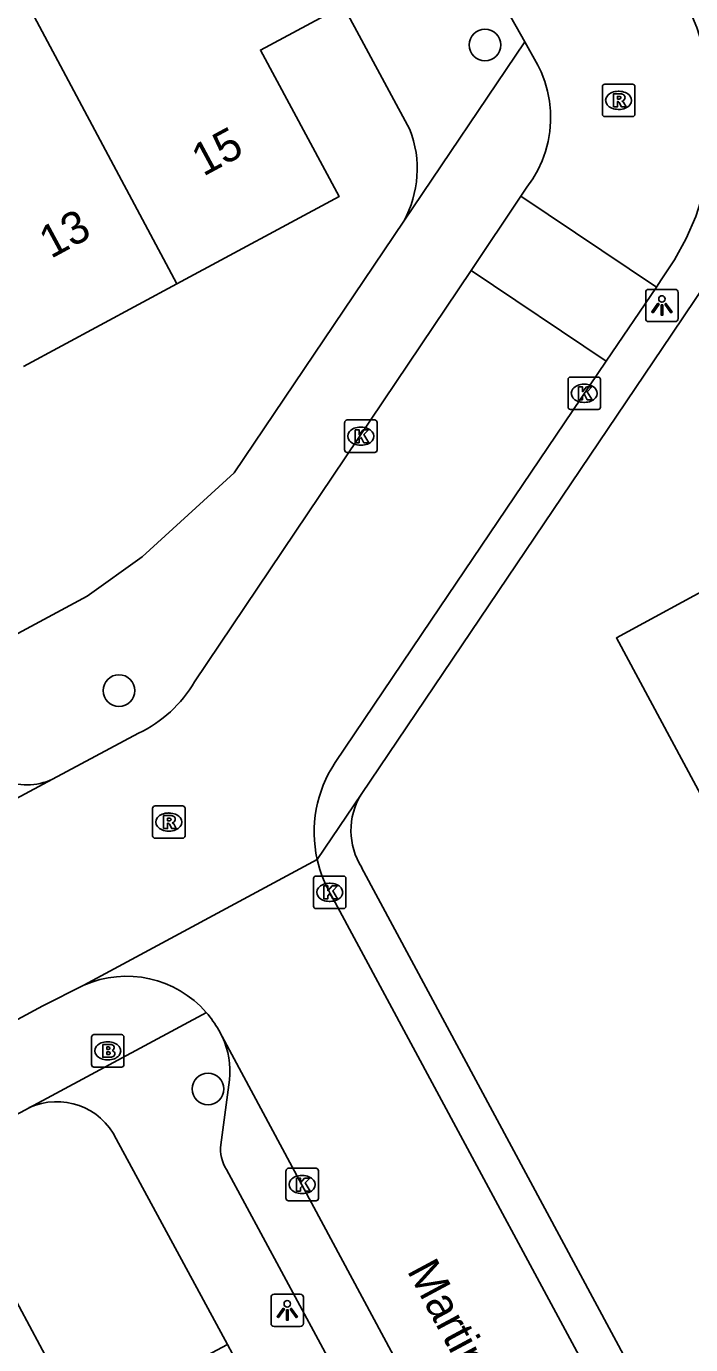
# Model space of a CAD drawing. Extents: x 157793 to 159380, y 380882 to 382313.
# Drawn here: x 158971.15 to 158991.65, y 381887.69 to 381928.35 of the extents above; entities that cross this region are included whole.
import ezdxf

# ---------------------------------------------------------------- set-up
doc = ezdxf.new("R2010")
doc.units = 0
for name, color, linetype in [('IMGEO_Boom', 7, 'Continuous'), ('IMGEO_Brandkraan', 7, 'Continuous'), ('IMGEO_Kolk', 7, 'Continuous'), ('IMGEO_Lichtpunt', 7, 'Continuous'), ('IMGEO_Openbare_ruimte_label', 7, 'Continuous'), ('IMGEO_Pand', 7, 'Continuous'), ('IMGEO_Pand_nummerreeks', 7, 'Continuous'), ('IMGEO_Rijbaan_lokaal_open', 7, 'Continuous'), ('IMGEO_Rioolput', 7, 'Continuous'), ('IMGEO_Voetpad_open', 7, 'Continuous')]:
    doc.layers.add(name, color=color, linetype=linetype)

msp = doc.modelspace()

# ---------------------------------------------------------------- linework, layer by layer
at = {"layer": 'IMGEO_Boom'}
for centre in [(158985.298, 381927.775), (158974.005, 381907.861), (158976.753, 381895.573)]:
    msp.add_circle(centre, 0.489, dxfattribs=at)
at = {"layer": 'IMGEO_Brandkraan'}
for p, q in [((158973.158, 381896.323), (158973.158, 381897.175)), ((158973.233, 381897.249), (158974.085, 381897.249)), ((158973.646, 381897.029), (158973.671, 381897.029)), ((158974.159, 381897.175), (158974.159, 381896.323)), ((158974.085, 381896.249), (158973.233, 381896.249)), ((158973.669, 381896.469), (158973.644, 381896.469))]:
    msp.add_line(p, q, dxfattribs=at)
for points in [[(158973.158, 381896.323), (158973.158, 381897.175)], [(158973.233, 381897.249), (158974.085, 381897.249)], [(158973.506, 381896.949), (158973.506, 381896.549), (158973.719, 381896.549)], [(158973.737, 381896.949), (158973.506, 381896.949)], [(158974.159, 381897.175), (158974.159, 381896.323)], [(158973.685, 381896.868), (158973.631, 381896.868), (158973.631, 381896.792)], [(158973.631, 381896.792), (158973.684, 381896.792)], [(158973.693, 381896.716), (158973.631, 381896.716), (158973.631, 381896.635)], [(158973.631, 381896.635), (158973.693, 381896.635)], [(158974.085, 381896.249), (158973.233, 381896.249)]]:
    msp.add_lwpolyline(points, dxfattribs=at)
for centre, radius, start, end in [((158973.235, 381897.173), 0.0765, 91.552, 178.448), ((158973.235, 381897.173), 0.0765, 91.552, 178.448), ((158973.741, 381896.804), 0.145, 59.4692, 91.5367), ((158973.766, 381896.851), 0.0922, 285.5137, 58.1501), ((158974.083, 381897.173), 0.0765, 1.552, 88.448), ((158974.083, 381897.173), 0.0765, 1.552, 88.448), ((158973.686, 381896.83), 0.0379, 267.8285, 90.9355), ((158973.694, 381896.675), 0.0404, 269.8759, 90.5077), ((158973.725, 381896.8), 0.251, 268.6676, 293.5347), ((158973.771, 381896.659), 0.105, 301.3115, 78.989), ((158973.235, 381896.325), 0.0765, 181.552, 268.448), ((158973.235, 381896.325), 0.0765, 181.552, 268.448), ((158974.083, 381896.325), 0.0765, 271.552, 358.448), ((158974.083, 381896.325), 0.0765, 271.552, 358.448)]:
    msp.add_arc(centre, radius, start, end, dxfattribs=at)
for centre, major_axis, ratio, start_param, end_param in [((158973.645, 381896.749), (-0.387, 0.002), 0.722429, 4.712389, 7.853982), ((158973.67, 381896.749), (-0.39, 0.002), 0.717154, 1.570796, 4.712389)]:
    msp.add_ellipse(centre, major_axis=major_axis, ratio=ratio, start_param=start_param, end_param=end_param, dxfattribs=at)
at = {"layer": 'IMGEO_Kolk'}
for p, q in [((158987.862, 381916.604), (158987.862, 381917.456)), ((158987.937, 381917.53), (158988.789, 381917.53)), ((158988.35, 381917.31), (158988.375, 381917.31)), ((158988.863, 381917.456), (158988.863, 381916.604)), ((158988.789, 381916.53), (158987.937, 381916.53)), ((158988.373, 381916.75), (158988.348, 381916.75)), ((158980.969, 381915.281), (158980.969, 381916.133)), ((158981.044, 381916.207), (158981.896, 381916.207)), ((158981.97, 381916.133), (158981.97, 381915.281)), ((158981.457, 381915.987), (158981.482, 381915.987)), ((158981.48, 381915.427), (158981.455, 381915.427)), ((158981.896, 381915.207), (158981.044, 381915.207)), ((158980.008, 381901.212), (158980.008, 381902.064)), ((158980.083, 381902.138), (158980.935, 381902.138)), ((158980.496, 381901.918), (158980.521, 381901.918)), ((158981.009, 381902.064), (158981.009, 381901.212)), ((158980.935, 381901.138), (158980.083, 381901.138)), ((158980.519, 381901.358), (158980.494, 381901.358)), ((158979.159, 381892.199), (158979.159, 381893.051)), ((158979.234, 381893.125), (158980.086, 381893.125)), ((158979.647, 381892.905), (158979.672, 381892.905)), ((158980.16, 381893.051), (158980.16, 381892.199)), ((158980.086, 381892.125), (158979.234, 381892.125)), ((158979.67, 381892.345), (158979.645, 381892.345))]:
    msp.add_line(p, q, dxfattribs=at)
for points in [[(158987.862, 381916.604), (158987.862, 381917.456)], [(158987.937, 381917.53), (158988.789, 381917.53)], [(158988.863, 381917.456), (158988.863, 381916.604)], [(158988.183, 381917.23), (158988.306, 381917.23), (158988.306, 381917.079), (158988.436, 381917.23), (158988.6, 381917.23), (158988.454, 381917.079), (158988.607, 381916.83), (158988.455, 381916.83), (158988.37, 381916.994), (158988.306, 381916.927), (158988.306, 381916.83), (158988.183, 381916.83), (158988.183, 381917.23)], [(158988.789, 381916.53), (158987.937, 381916.53)], [(158980.969, 381915.281), (158980.969, 381916.133)], [(158981.044, 381916.207), (158981.896, 381916.207)], [(158981.97, 381916.133), (158981.97, 381915.281)], [(158981.29, 381915.907), (158981.413, 381915.907), (158981.413, 381915.756), (158981.543, 381915.907), (158981.707, 381915.907), (158981.561, 381915.756), (158981.714, 381915.507), (158981.562, 381915.507), (158981.477, 381915.671), (158981.413, 381915.604), (158981.413, 381915.507), (158981.29, 381915.507), (158981.29, 381915.907)], [(158981.896, 381915.207), (158981.044, 381915.207)], [(158980.008, 381901.212), (158980.008, 381902.064)], [(158980.083, 381902.138), (158980.935, 381902.138)], [(158980.329, 381901.838), (158980.452, 381901.838), (158980.452, 381901.687), (158980.582, 381901.838), (158980.746, 381901.838), (158980.6, 381901.687), (158980.753, 381901.438), (158980.601, 381901.438), (158980.516, 381901.602), (158980.452, 381901.535), (158980.452, 381901.438), (158980.329, 381901.438), (158980.329, 381901.838)], [(158981.009, 381902.064), (158981.009, 381901.212)], [(158980.935, 381901.138), (158980.083, 381901.138)], [(158979.159, 381892.199), (158979.159, 381893.051)], [(158979.234, 381893.125), (158980.086, 381893.125)], [(158980.16, 381893.051), (158980.16, 381892.199)], [(158979.48, 381892.825), (158979.603, 381892.825), (158979.603, 381892.674), (158979.733, 381892.825), (158979.897, 381892.825), (158979.751, 381892.674), (158979.904, 381892.425), (158979.752, 381892.425), (158979.667, 381892.589), (158979.603, 381892.522), (158979.603, 381892.425), (158979.48, 381892.425), (158979.48, 381892.825)], [(158980.086, 381892.125), (158979.234, 381892.125)]]:
    msp.add_lwpolyline(points, dxfattribs=at)
for centre, start, end in [((158987.939, 381917.454), 91.552, 178.448), ((158987.939, 381917.454), 91.552, 178.448), ((158988.787, 381917.454), 1.552, 88.448), ((158988.787, 381917.454), 1.552, 88.448), ((158987.939, 381916.606), 181.552, 268.448), ((158987.939, 381916.606), 181.552, 268.448), ((158988.787, 381916.606), 271.552, 358.448), ((158988.787, 381916.606), 271.552, 358.448), ((158981.046, 381916.131), 91.552, 178.448), ((158981.046, 381916.131), 91.552, 178.448), ((158981.894, 381916.131), 1.552, 88.448), ((158981.894, 381916.131), 1.552, 88.448), ((158981.046, 381915.283), 181.552, 268.448), ((158981.046, 381915.283), 181.552, 268.448), ((158981.894, 381915.283), 271.552, 358.448), ((158981.894, 381915.283), 271.552, 358.448), ((158980.085, 381902.062), 91.552, 178.448), ((158980.085, 381902.062), 91.552, 178.448), ((158980.933, 381902.062), 1.552, 88.448), ((158980.933, 381902.062), 1.552, 88.448), ((158980.085, 381901.214), 181.552, 268.448), ((158980.085, 381901.214), 181.552, 268.448), ((158980.933, 381901.214), 271.552, 358.448), ((158980.933, 381901.214), 271.552, 358.448), ((158979.236, 381893.049), 91.552, 178.448), ((158979.236, 381893.049), 91.552, 178.448), ((158980.084, 381893.049), 1.552, 88.448), ((158980.084, 381893.049), 1.552, 88.448), ((158979.236, 381892.201), 181.552, 268.448), ((158979.236, 381892.201), 181.552, 268.448), ((158980.084, 381892.201), 271.552, 358.448), ((158980.084, 381892.201), 271.552, 358.448)]:
    msp.add_arc(centre, 0.0765, start, end, dxfattribs=at)
for centre, major_axis, ratio, start_param, end_param in [((158988.349, 381917.03), (-0.387, 0.002), 0.722429, 4.712389, 7.853982), ((158988.374, 381917.03), (-0.39, 0.002), 0.717154, 1.570796, 4.712389), ((158981.456, 381915.707), (-0.387, 0.002), 0.722429, 4.712389, 7.853982), ((158981.481, 381915.707), (-0.39, 0.002), 0.717154, 1.570796, 4.712389), ((158980.495, 381901.638), (-0.387, 0.002), 0.722429, 4.712389, 7.853982), ((158980.52, 381901.638), (-0.39, 0.002), 0.717154, 1.570796, 4.712389), ((158979.646, 381892.625), (-0.387, 0.002), 0.722429, 4.712389, 7.853982), ((158979.671, 381892.625), (-0.39, 0.002), 0.717154, 1.570796, 4.712389)]:
    msp.add_ellipse(centre, major_axis=major_axis, ratio=ratio, start_param=start_param, end_param=end_param, dxfattribs=at)
at = {"layer": 'IMGEO_Lichtpunt'}
for p, q in [((158990.26, 381920.142), (158990.26, 381919.335)), ((158990.26, 381920.142), (158990.26, 381919.335)), ((158991.162, 381920.237), (158990.354, 381920.237)), ((158991.162, 381920.237), (158990.354, 381920.237)), ((158991.256, 381919.335), (158991.256, 381920.142)), ((158991.256, 381919.335), (158991.256, 381920.142)), ((158990.354, 381919.241), (158991.162, 381919.241)), ((158990.354, 381919.241), (158991.162, 381919.241)), ((158979.601, 381889.241), (158978.793, 381889.241)), ((158979.601, 381889.241), (158978.793, 381889.241)), ((158978.699, 381889.146), (158978.699, 381888.339)), ((158978.699, 381889.146), (158978.699, 381888.339)), ((158979.695, 381888.339), (158979.695, 381889.146)), ((158979.695, 381888.339), (158979.695, 381889.146)), ((158978.793, 381888.245), (158979.601, 381888.245)), ((158978.793, 381888.245), (158979.601, 381888.245))]:
    msp.add_line(p, q, dxfattribs=at)
for points in [[(158990.634, 381919.806), (158990.673, 381919.778), (158990.485, 381919.516), (158990.447, 381919.543), (158990.634, 381919.806)], [(158990.736, 381919.758), (158990.783, 381919.758), (158990.783, 381919.436), (158990.736, 381919.436), (158990.736, 381919.758)], [(158990.846, 381919.778), (158990.884, 381919.805), (158991.071, 381919.543), (158991.032, 381919.515), (158990.846, 381919.778)], [(158979.073, 381888.81), (158979.112, 381888.782), (158978.924, 381888.52), (158978.886, 381888.547), (158979.073, 381888.81)], [(158979.285, 381888.782), (158979.323, 381888.809), (158979.51, 381888.547), (158979.471, 381888.519), (158979.285, 381888.782)], [(158979.175, 381888.762), (158979.222, 381888.762), (158979.222, 381888.44), (158979.175, 381888.44), (158979.175, 381888.762)]]:
    msp.add_lwpolyline(points, dxfattribs=at)
for centre in [(158990.759, 381919.94), (158979.198, 381888.944)]:
    msp.add_circle(centre, 0.0994, dxfattribs=at)
for centre, start, end in [((158990.354, 381920.142), 90, 180), ((158990.354, 381920.142), 90, 180), ((158991.162, 381920.142), 0, 90), ((158991.162, 381920.142), 0, 90), ((158990.354, 381919.335), 180, 270), ((158990.354, 381919.335), 180, 270), ((158991.162, 381919.335), 270, 0), ((158991.162, 381919.335), 270, 360), ((158978.793, 381889.146), 90, 180), ((158978.793, 381889.146), 90, 180), ((158979.601, 381889.146), 0, 90), ((158979.601, 381889.146), 0, 90), ((158978.793, 381888.339), 180, 270), ((158978.793, 381888.339), 180, 270), ((158979.601, 381888.339), 270, 0), ((158979.601, 381888.339), 270, 360)]:
    msp.add_arc(centre, 0.0946, start, end, dxfattribs=at)
at = {"layer": 'IMGEO_Pand'}
for points in [[(158975.793, 381920.404), (158971.466, 381928.494), (158969.909, 381931.547)], [(158980.921, 381928.982), (158978.369, 381927.615), (158980.801, 381923.105), (158975.793, 381920.404)], [(158975.793, 381920.404), (158971.062, 381917.852)], [(158992.105, 381904.383), (158989.354, 381909.485), (158992.581, 381911.232), (158994.626, 381912.339), (158992.836, 381915.683), (158999, 381919.001), (158999.168, 381919.091), (159000, 381917.546), (159001.125, 381915.456), (159000.961, 381915.368), (159003.626, 381910.42), (159003.251, 381910.218), (159002.464, 381909.795), (159000.21, 381908.582), (159000.27, 381908.47)], [(158964.561, 381887.565), (158967.244, 381889.003), (158967.481, 381888.56), (158970.277, 381890.057), (158972.843, 381885.283), (158977.352, 381887.687)], [(158977.352, 381887.687), (158981.207, 381880.493)]]:
    msp.add_lwpolyline(points, dxfattribs=at)
at = {"layer": 'IMGEO_Rijbaan_lokaal_open'}
for points in [[(158990.587, 381920.305), (158990.738, 381920.528), (158991.15, 381921.147), (158991.505, 381921.801), (158991.801, 381922.484), (158992.034, 381923.19), (158992.203, 381923.915), (158992.307, 381924.652), (158992.345, 381925.395), (158992.316, 381926.138), (158992.221, 381926.876), (158992.06, 381927.603), (158991.835, 381928.312), (158991.547, 381928.998), (158991.243, 381929.581), (158980.877, 381948.974), (158980.832, 381949.065), (158980.689, 381949.402), (158980.576, 381949.751)], [(158986.525, 381927.873), (158985.948, 381928.894)], [(158986.525, 381927.873), (158986.935, 381927.147), (158987.033, 381926.942), (158987.146, 381926.649), (158987.232, 381926.348), (158987.291, 381926.041), (158987.322, 381925.729), (158987.325, 381925.416), (158987.301, 381925.104), (158987.248, 381924.795), (158987.168, 381924.492), (158987.062, 381924.197), (158986.929, 381923.914), (158986.772, 381923.643), (158986.591, 381923.387), (158986.407, 381923.114)], [(158984.868, 381920.823), (158986.407, 381923.114)], [(158986.407, 381923.114), (158990.587, 381920.305)], [(158984.868, 381920.823), (158976.337, 381908.131)], [(158989.041, 381918.018), (158984.868, 381920.823)], [(158989.041, 381918.018), (158990.587, 381920.305)], [(158980.673, 381905.638), (158983.641, 381910.029), (158989.041, 381918.018)], [(158974.612, 381906.547), (158971.951, 381905.126)], [(158971.951, 381905.126), (158953.197, 381895.073)], [(158972.919, 381898.77), (158980.121, 381902.649)], [(159027.271, 381814.658), (159025.469, 381818.014), (159020.522, 381827.229), (159017.651, 381832.575), (159012.218, 381842.694), (159009.357, 381848.024), (159003.872, 381858.24), (159001.005, 381863.565), (159000, 381865.433), (158995.801, 381873.225), (158992.942, 381878.542), (158987.488, 381888.674), (158984.619, 381894.002), (158980.604, 381901.46)], [(158943.408, 381882.984), (158949.934, 381886.478), (158956.599, 381890.065), (158968.276, 381896.322), (158971.651, 381898.138), (158972.919, 381898.77)], [(158977.083, 381897.389), (158977.192, 381897.187)], [(158977.192, 381897.187), (158987.696, 381877.644)]]:
    msp.add_lwpolyline(points, dxfattribs=at)
for centre, radius, start, end in [((158972.865, 381910.181), 4.033, 295.6796, 329.4404), ((158983.906, 381903.496), 3.878, 146.4652, 192.6082), ((158983.898, 381903.491), 3.869, 192.5627, 211.6536), ((158974.239, 381895.784), 3.265, 41.0732, 113.8532), ((158974.304, 381895.828), 3.187, 29.3202, 41.2316)]:
    msp.add_arc(centre, radius, start, end, dxfattribs=at)
at = {"layer": 'IMGEO_Rioolput'}
for p, q in [((158988.923, 381925.64), (158988.923, 381926.492)), ((158988.998, 381926.566), (158989.85, 381926.566)), ((158989.411, 381926.346), (158989.436, 381926.346)), ((158989.924, 381926.492), (158989.924, 381925.64)), ((158989.85, 381925.566), (158988.998, 381925.566)), ((158989.434, 381925.786), (158989.409, 381925.786)), ((158975.118, 381904.305), (158975.97, 381904.305)), ((158975.043, 381903.379), (158975.043, 381904.231)), ((158975.531, 381904.085), (158975.556, 381904.085)), ((158976.044, 381904.231), (158976.044, 381903.379)), ((158975.554, 381903.525), (158975.529, 381903.525)), ((158975.97, 381903.305), (158975.118, 381903.305))]:
    msp.add_line(p, q, dxfattribs=at)
for points in [[(158988.923, 381925.64), (158988.923, 381926.492)], [(158988.998, 381926.566), (158989.85, 381926.566)], [(158989.512, 381926.264), (158989.26, 381926.266), (158989.26, 381925.866)], [(158989.924, 381926.492), (158989.924, 381925.64)], [(158989.26, 381925.866), (158989.384, 381925.866), (158989.384, 381926.028), (158989.395, 381926.028)], [(158989.438, 381926.185), (158989.384, 381926.185), (158989.384, 381926.104)], [(158989.384, 381926.104), (158989.436, 381926.104)], [(158989.442, 381925.999), (158989.513, 381925.866), (158989.653, 381925.866), (158989.588, 381925.992)], [(158989.85, 381925.566), (158988.998, 381925.566)], [(158975.118, 381904.305), (158975.97, 381904.305)], [(158975.043, 381903.379), (158975.043, 381904.231)], [(158975.632, 381904.003), (158975.38, 381904.005), (158975.38, 381903.605)], [(158975.558, 381903.924), (158975.504, 381903.924), (158975.504, 381903.843)], [(158975.504, 381903.843), (158975.556, 381903.843)], [(158976.044, 381904.231), (158976.044, 381903.379)], [(158975.38, 381903.605), (158975.504, 381903.605), (158975.504, 381903.767), (158975.515, 381903.767)], [(158975.562, 381903.738), (158975.633, 381903.605), (158975.773, 381903.605), (158975.708, 381903.731)], [(158975.97, 381903.305), (158975.118, 381903.305)]]:
    msp.add_lwpolyline(points, dxfattribs=at)
for centre, radius, start, end in [((158989, 381926.49), 0.0765, 91.552, 178.448), ((158989, 381926.49), 0.0765, 91.552, 178.448), ((158989.511, 381926.154), 0.109, 350.3612, 89.416), ((158989.848, 381926.49), 0.0765, 1.552, 88.448), ((158989.848, 381926.49), 0.0765, 1.552, 88.448), ((158989.394, 381925.975), 0.0533, 26.0293, 88.6989), ((158989.42, 381926.293), 0.19, 274.7715, 282.9687), ((158989.444, 381926.089), 0.0964, 77.0061, 93.1865), ((158989.458, 381926.146), 0.0378, 276.6634, 79.6772), ((158989.509, 381926.154), 0.112, 277.5842, 350.9817), ((158989.493, 381925.939), 0.108, 29.5134, 73.7905), ((158989, 381925.642), 0.0765, 181.552, 268.448), ((158989, 381925.642), 0.0765, 181.552, 268.448), ((158989.848, 381925.642), 0.0765, 271.552, 358.448), ((158989.848, 381925.642), 0.0765, 271.552, 358.448), ((158975.12, 381904.229), 0.0765, 91.552, 178.448), ((158975.12, 381904.229), 0.0765, 91.552, 178.448), ((158975.968, 381904.229), 0.0765, 1.552, 88.448), ((158975.968, 381904.229), 0.0765, 1.552, 88.448), ((158975.54, 381904.032), 0.19, 274.7715, 282.9687), ((158975.564, 381903.828), 0.0964, 77.0061, 93.1865), ((158975.578, 381903.885), 0.0378, 276.6634, 79.6772), ((158975.631, 381903.893), 0.109, 350.3612, 89.416), ((158975.629, 381903.893), 0.112, 277.5842, 350.9817), ((158975.514, 381903.714), 0.0533, 26.0293, 88.6989), ((158975.613, 381903.678), 0.108, 29.5134, 73.7905), ((158975.12, 381903.381), 0.0765, 181.552, 268.448), ((158975.12, 381903.381), 0.0765, 181.552, 268.448), ((158975.968, 381903.381), 0.0765, 271.552, 358.448), ((158975.968, 381903.381), 0.0765, 271.552, 358.448)]:
    msp.add_arc(centre, radius, start, end, dxfattribs=at)
for centre, major_axis, ratio, start_param, end_param in [((158989.41, 381926.066), (-0.387, 0.002), 0.722429, 4.712389, 7.853982), ((158989.435, 381926.066), (-0.39, 0.002), 0.717154, 1.570796, 4.712389), ((158975.53, 381903.805), (-0.387, 0.002), 0.722429, 4.712389, 7.853982), ((158975.555, 381903.805), (-0.39, 0.002), 0.717154, 1.570796, 4.712389)]:
    msp.add_ellipse(centre, major_axis=major_axis, ratio=ratio, start_param=start_param, end_param=end_param, dxfattribs=at)
at = {"layer": 'IMGEO_Voetpad_open'}
for points in [[(158982.984, 381925.166), (158980.921, 381928.982)], [(158982.79, 381922.335), (158986.525, 381927.873)], [(158994.786, 381924.381), (158991.066, 381918.856), (158981.475, 381904.653)], [(158915.496, 381879.806), (158973.023, 381910.769), (158974.721, 381911.99), (158977.556, 381914.574), (158982.79, 381922.335)], [(158980.121, 381902.649), (158981.475, 381904.653)], [(158981.494, 381902.406), (159000, 381867.98), (159028.36, 381815.224)], [(158976.701, 381897.929), (158971.233, 381894.996)], [(158977.151, 381893.853), (158977.412, 381895.85)], [(158971.233, 381894.996), (158921.63, 381868.384)], [(158973.923, 381894.032), (158977.352, 381887.687)], [(158984.677, 381879.455), (158977.323, 381893.089)]]:
    msp.add_lwpolyline(points, dxfattribs=at)
for centre, radius, start, end in [((158979.843, 381923.959), 3.365, 331.142, 21.0177), ((158971.157, 381906.837), 1.886, 246.222, 294.884), ((158983.287, 381903.545), 2.124, 148.5467, 212.4222), ((158974.972, 381896.135), 2.457, 353.3351, 25.3532), ((158972.085, 381893.137), 2.045, 25.9576, 114.6106), ((158978.277, 381893.705), 1.136, 172.5197, 212.8553)]:
    msp.add_arc(centre, radius, start, end, dxfattribs=at)

# ---------------------------------------------------------------- texts
at = {"layer": 'IMGEO_Openbare_ruimte_label'}
msp.add_text('Martin Luther Kingstraat', height=1, rotation=298.2309, dxfattribs=at).set_placement((158982.879, 381889.969))
at = {"layer": 'IMGEO_Pand_nummerreeks'}
for s, rotation, p in [('15', 28.3418, (158976.606, 381923.706)), ('13', 28.3442, (158971.902, 381921.169))]:
    msp.add_text(s, height=1, rotation=rotation, dxfattribs=at).set_placement(p)

doc.saveas('drawing.dxf')
